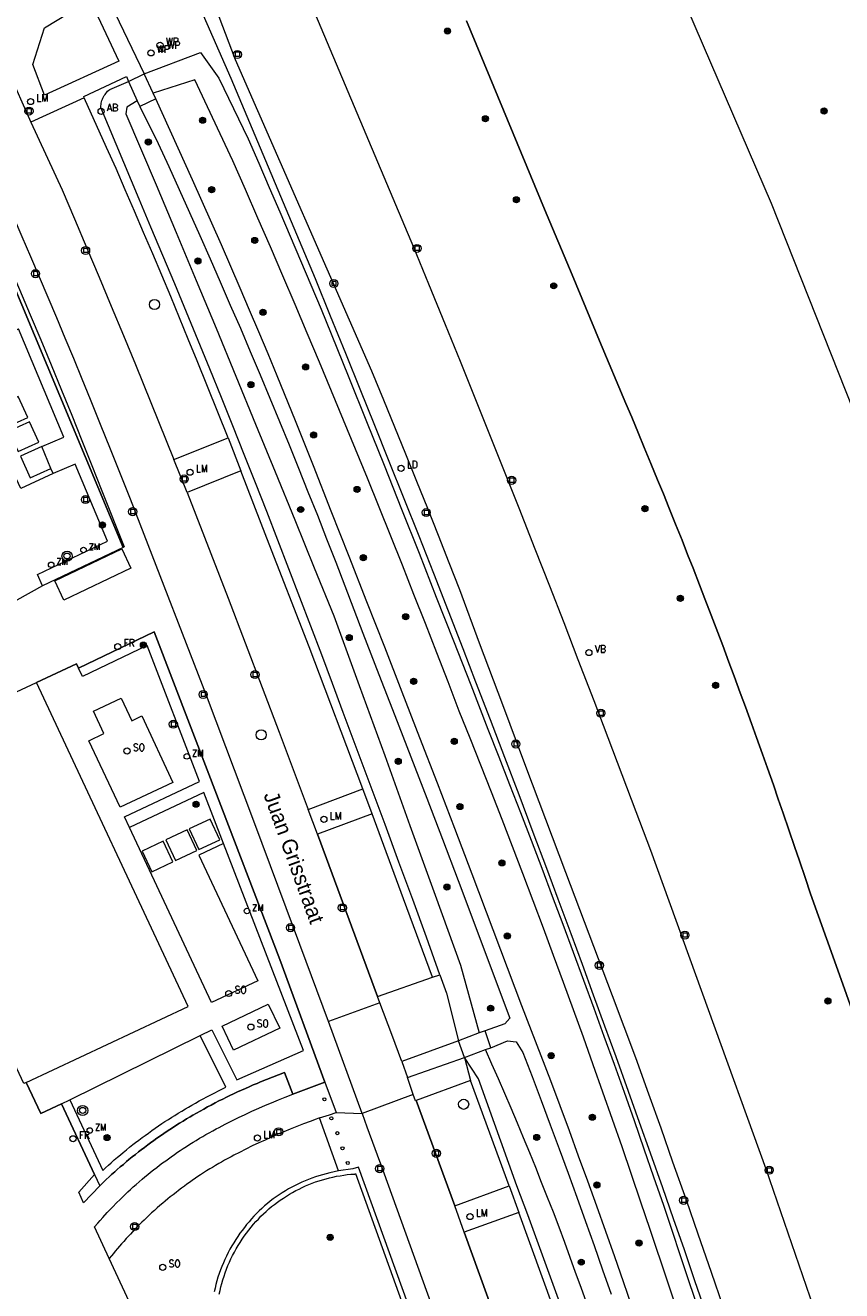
# Model space of a CAD drawing. Header units: metres. Extents: x 138165 to 154469, y 480134 to 494189.
# Tile 608 of 656: x 146965 to 147032, y 486738 to 486842. Entities that reach past the tile are written whole.
import ezdxf

# ---------------------------------------------------------------- set-up
doc = ezdxf.new("R2010")
doc.units = ezdxf.units.M
doc.header["$LTSCALE"] = 0.001
doc.header["$MEASUREMENT"] = 0
for name, color, linetype, lineweight in [('Level 5', 7, 'Continuous', 0), ('TOP-L-terrein schutting raster hek leuning', 7, 'Continuous', 0), ('TOP-L-topo objecten punt', 7, 'Continuous', 0), ('TOP-L-topo objecten vlak', 7, 'Continuous', 0), ('TOP-L-verharding molgoot', 7, 'Continuous', 0), ('TOP-L-water beschoeiing', 7, 'Continuous', 0), ('TOP-T-topo huisnummering naamgeving', 7, 'Continuous', 0)]:
    doc.layers.add(name, color=color, linetype=linetype, lineweight=lineweight)
doc.styles.add('Style-INTL_ISO', font='INTL_ISO.shx')
doc.styles.add('Style-STANDARD', font='STANDARD.shx')

# ---------------------------------------------------------------- blocks, each defined once
blk = doc.blocks.new('24')
at = {"layer": 'TOP-L-topo objecten punt', "color": 7, "linetype": 'Continuous', "lineweight": 0}
for radius in [0.025, 0.0182, 0.0115, 0.005]:
    blk.add_circle((0, 0), radius, dxfattribs=at)
blk = doc.blocks.new('129')
at = {"layer": 'TOP-L-topo objecten punt', "color": 7, "linetype": 'Continuous', "lineweight": 0}
blk.add_circle((0, 0), 0.025, dxfattribs=at)
at = {"layer": 'TOP-L-topo objecten punt', "color": 7, "linetype": 'Continuous', "lineweight": 0, "style": 'Style-STANDARD'}
blk.add_text('SO', height=0.06, dxfattribs=at).set_placement((0.0483, 0))
blk = doc.blocks.new('304')
at = {"layer": 'TOP-L-topo objecten punt', "color": 7, "linetype": 'Continuous', "lineweight": 0}
blk.add_circle((0, 0), 0.0225, dxfattribs=at)
at = {"layer": 'TOP-L-topo objecten punt', "color": 7, "linetype": 'Continuous', "lineweight": 0, "style": 'Style-STANDARD'}
blk.add_text('ZM', height=0.054, dxfattribs=at).set_placement((0.043, 0))
blk = doc.blocks.new('306')
at = {"layer": 'TOP-L-topo objecten punt', "color": 7, "linetype": 'Continuous', "lineweight": 0}
blk.add_circle((0, 0), 0.025, dxfattribs=at)
at = {"layer": 'TOP-L-topo objecten punt', "color": 7, "linetype": 'Continuous', "lineweight": 0, "style": 'Style-STANDARD'}
blk.add_text('FR', height=0.06, dxfattribs=at).set_placement((0.0483, 0))
blk = doc.blocks.new('39')
at = {"layer": 'TOP-L-topo objecten punt', "color": 7, "linetype": 'Continuous', "lineweight": 0}
for p, q in [((0.0175, 0.0175), (-0.0175, 0.0175)), ((-0.0175, 0.0175), (-0.0175, -0.0175)), ((0.0175, 0.0175), (0.0175, -0.0175)), ((0.0175, -0.0175), (-0.0175, -0.0175))]:
    blk.add_line(p, q, dxfattribs=at)
blk.add_circle((0, 0), 0.0332, dxfattribs=at)
blk = doc.blocks.new('121')
at = {"layer": 'TOP-L-topo objecten punt', "color": 7, "linetype": 'Continuous', "lineweight": 0}
blk.add_circle((0, 0), 0.025, dxfattribs=at)
at = {"layer": 'TOP-L-topo objecten punt', "color": 7, "linetype": 'Continuous', "lineweight": 0, "style": 'Style-STANDARD'}
blk.add_text('LD', height=0.06, dxfattribs=at).set_placement((0.0483, 0))
blk = doc.blocks.new('73')
at = {"layer": 'TOP-L-topo objecten punt', "color": 7, "linetype": 'Continuous', "lineweight": 0}
blk.add_circle((0, 0), 0.025, dxfattribs=at)
at = {"layer": 'TOP-L-topo objecten punt', "color": 7, "linetype": 'Continuous', "lineweight": 0, "style": 'Style-STANDARD'}
blk.add_text('WP', height=0.06, dxfattribs=at).set_placement((0.0483, 0))
blk = doc.blocks.new('*U13')
at = {"layer": 'Level 5', "color": 7, "linetype": 'Continuous', "lineweight": 0}
blk.add_circle((0, 0), 0.0415, dxfattribs=at)
blk = doc.blocks.new('150')
at = {"layer": 'Level 5', "color": 7, "linetype": 'Continuous', "lineweight": 0}
blk.add_blockref('*U13', (0, 0), dxfattribs=at)
blk = doc.blocks.new('10')
at = {"layer": 'TOP-L-topo objecten punt', "linetype": 'Continuous', "lineweight": 0}
blk.add_circle((0, 0), 0.0125, dxfattribs=at)
blk = doc.blocks.new('16')
at = {"layer": 'TOP-L-topo objecten punt', "color": 7, "linetype": 'Continuous', "lineweight": 0}
blk.add_circle((0, 0), 0.025, dxfattribs=at)
at = {"layer": 'TOP-L-topo objecten punt', "color": 7, "linetype": 'Continuous', "lineweight": 0, "style": 'Style-STANDARD'}
blk.add_text('LM', height=0.06, dxfattribs=at).set_placement((0.0483, 0))
blk = doc.blocks.new('15')
at = {"layer": 'TOP-L-topo objecten punt', "color": 7, "linetype": 'Continuous', "lineweight": 0}
blk.add_circle((0, 0), 0.025, dxfattribs=at)
at = {"layer": 'TOP-L-topo objecten punt', "color": 7, "linetype": 'Continuous', "lineweight": 0, "style": 'Style-STANDARD'}
blk.add_text('VL', height=0.06, dxfattribs=at).set_placement((0.0483, 0))
blk = doc.blocks.new('14')
at = {"layer": 'TOP-L-topo objecten punt', "color": 7, "linetype": 'Continuous', "lineweight": 0}
blk.add_circle((0, 0), 0.025, dxfattribs=at)
at = {"layer": 'TOP-L-topo objecten punt', "color": 7, "linetype": 'Continuous', "lineweight": 0, "style": 'Style-STANDARD'}
blk.add_text('VB', height=0.06, dxfattribs=at).set_placement((0.0483, 0))
blk = doc.blocks.new('11')
at = {"layer": 'TOP-L-topo objecten punt', "color": 7, "linetype": 'Continuous', "lineweight": 0}
blk.add_circle((0, 0), 0.025, dxfattribs=at)
at = {"layer": 'TOP-L-topo objecten punt', "color": 7, "linetype": 'Continuous', "lineweight": 0, "style": 'Style-STANDARD'}
blk.add_text('AB', height=0.06, dxfattribs=at).set_placement((0.0483, 0))
blk = doc.blocks.new('27')
at = {"layer": 'TOP-L-topo objecten punt', "color": 7, "linetype": 'Continuous', "lineweight": 0}
for radius in [0.0415, 0.025]:
    blk.add_circle((0, 0), radius, dxfattribs=at)

msp = doc.modelspace()

# ---------------------------------------------------------------- linework, layer by layer
at = {"layer": 'TOP-L-terrein schutting raster hek leuning', "flags": 128}
for points in [[(146978.13, 486845.41), (146981.56, 486837.55), (146988.45, 486821.16), (146989.7, 486818.11), (146990.94, 486815.06), (146992.18, 486812.01), (146993.27, 486809.3), (146994.5, 486806.24), (146995.72, 486803.18), (146996.93, 486800.12), (146998.14, 486797.06), (146999.33, 486793.99), (147000.53, 486790.92), (147001.59, 486788.19), (147002.77, 486785.12), (147003.95, 486782.04), (147005.12, 486778.97), (147006.28, 486775.89), (147007.39, 486772.95), (147008.32, 486770.44), (147009.37, 486767.61), (147010.3, 486765.1), (147011.22, 486762.58), (147012.14, 486760.07), (147013.05, 486757.55), (147014.07, 486754.71), (147014.97, 486752.19), (147015.86, 486749.67), (147016.87, 486746.83), (147017.75, 486744.3), (147018.64, 486741.77), (147019.51, 486739.24), (147020.38, 486736.71)], [(146950.19, 486821.32), (146952.04, 486822.16), (146961.33, 486826.45), (146972.76, 486799.18), (146966.15, 486796.04), (146962.89, 486794.21)], [(146964.81, 486755.43), (146966.02, 486752.9), (146967.7, 486753.68), (146970.4, 486747.91), (146970.84, 486746.97), (146971.12, 486747.25), (146971.36, 486747.48), (146971.61, 486747.71), (146971.81, 486747.89), (146972.06, 486748.12), (146972.26, 486748.3), (146972.51, 486748.52), (146972.77, 486748.73), (146973.02, 486748.95), (146973.23, 486749.13), (146973.49, 486749.34), (146973.75, 486749.54), (146974.01, 486749.75), (146974.23, 486749.92), (146974.49, 486750.12), (146974.76, 486750.32), (146974.98, 486750.49), (146975.25, 486750.68), (146975.52, 486750.87), (146975.8, 486751.06), (146976.07, 486751.25), (146976.35, 486751.44), (146976.58, 486751.59), (146976.86, 486751.77), (146977.14, 486751.95), (146977.37, 486752.1), (146977.65, 486752.27), (146977.94, 486752.44), (146978.23, 486752.61), (146978.46, 486752.75), (146978.75, 486752.92), (146979.04, 486753.08), (146979.35, 486753.25), (146979.65, 486753.42), (146979.96, 486753.58), (146980.27, 486753.75), (146980.59, 486753.91), (146980.9, 486754.07), (146981.21, 486754.22), (146981.48, 486754.35), (146981.79, 486754.5), (146982.11, 486754.65), (146982.43, 486754.8), (146982.75, 486754.94), (146983.07, 486755.08), (146983.39, 486755.22), (146983.71, 486755.35), (146984, 486755.47), (146985.94, 486756.25), (146986.64, 486754.47), (146989.26, 486755.46), (146985.56, 486765.48), (146979.75, 486780.65), (146975.3, 486792.27), (146969.1, 486789.31), (146968.93, 486789.66), (146965.66, 486788.13)]]:
    msp.add_lwpolyline(points, dxfattribs=at)
at = {"layer": 'TOP-L-topo objecten vlak', "flags": 128}
for points in [[(147077.27, 486677.66), (147073.27, 486689.27), (147065.73, 486711.84), (147045.76, 486771.78), (147037.96, 486796.64), (147025.79, 486827.29), (147010.83, 486862.04)], [(147042.28, 486697.51), (147035, 486719.99), (147031.96, 486729.15), (147025.35, 486748.33), (147015.92, 486774.39), (147014.73, 486777.56), (147013.59, 486780.59), (147012.44, 486783.61), (147011.28, 486786.63), (147009.99, 486789.99), (147008.83, 486793), (147007.65, 486796.02), (147006.47, 486799.03), (147005.15, 486802.38), (147003.96, 486805.38), (147002.76, 486808.39), (147001.55, 486811.39), (147000.34, 486814.39), (146999.13, 486817.39), (146997.77, 486820.71), (146996.54, 486823.71), (146988.74, 486842.18), (146985.25, 486850.21)], [(146978.74, 486847.48), (146978.69, 486847.51), (146978.64, 486847.52), (146978.59, 486847.54), (146978.54, 486847.54), (146978.48, 486847.55), (146978.43, 486847.54), (146978.37, 486847.53), (146978.32, 486847.52), (146978.27, 486847.5), (146971.43, 486844.29), (146974.47, 486837.91)], [(147021.83, 486737.11), (147020.88, 486739.89), (147019.8, 486743.01), (147018.83, 486745.79), (147017.73, 486748.91), (147016.76, 486751.68), (147015.77, 486754.46), (147014.71, 486757.45), (147012.79, 486762.5), (147010.88, 486767.55), (147008.97, 486772.6), (147007.34, 486776.93), (147005.71, 486781.26), (147003.81, 486786.31), (147001.92, 486791.36), (147000.3, 486795.7), (146999.43, 486797.92), (146998.55, 486800.15), (146997.67, 486802.36), (146996.78, 486804.58), (146995.89, 486806.8), (146994.99, 486809.01), (146994.08, 486811.22), (146993.11, 486813.58), (146981.94, 486839.06), (146978.74, 486847.48)], [(146970.06, 486843.92), (146972.39, 486838.94), (146966.32, 486836.16), (146965.37, 486838.68), (146966.33, 486841.67), (146970.06, 486843.92)], [(147000.83, 486842.23), (147003.07, 486836.84), (147004.99, 486832.23), (147007.23, 486826.84), (147009.48, 486821.46), (147011.73, 486816.08), (147013.88, 486810.96), (147014.36, 486809.83), (147014.91, 486808.5), (147015.39, 486807.36), (147015.93, 486806.04), (147016.48, 486804.71), (147016.95, 486803.57), (147017.41, 486802.43), (147017.94, 486801.09), (147018.48, 486799.76), (147018.93, 486798.61), (147019.38, 486797.47), (147019.9, 486796.13), (147020.34, 486794.98), (147020.86, 486793.64), (147021.81, 486791.15), (147022.31, 486789.8), (147022.74, 486788.65), (147023.24, 486787.3), (147023.66, 486786.14), (147024.15, 486784.79), (147024.57, 486783.64), (147025.06, 486782.28), (147025.47, 486781.12), (147025.95, 486779.77), (147026.35, 486778.6), (147026.76, 486777.44), (147027.22, 486776.08), (147027.69, 486774.72), (147028.08, 486773.56), (147028.54, 486772.19), (147028.98, 486770.86), (147030.95, 486765.36), (147032.91, 486759.86)], [(146974.47, 486837.91), (146979.07, 486839.66), (146980.59, 486837.56), (146982.98, 486832.6), (146983.85, 486830.61), (146984.71, 486828.62), (146985.57, 486826.63), (146986.42, 486824.64), (146987.26, 486822.65), (146988.11, 486820.65), (146988.94, 486818.65), (146989.77, 486816.65), (146991.22, 486813.07), (146992.67, 486809.48), (146994.1, 486805.9), (146995.53, 486802.31), (146996.96, 486798.72), (146998.37, 486795.12), (146999.78, 486791.53), (147001.19, 486787.93), (147002.58, 486784.33), (147003.48, 486782.06), (147004.37, 486779.78), (147005.25, 486777.51), (147006.13, 486775.23), (147007, 486772.95), (147007.86, 486770.67), (147008.72, 486768.38), (147009.57, 486766.09), (147010.42, 486763.8), (147011.26, 486761.51), (147012.09, 486759.21), (147012.92, 486756.92), (147013.73, 486754.62), (147014.55, 486752.32), (147015.35, 486750.01), (147016.15, 486747.71), (147016.95, 486745.4), (147019.02, 486739.23), (147021.1, 486733.07)], [(146973.18, 486837.29), (146974.47, 486837.91)], [(146975.22, 486836.32), (146974.47, 486837.91)], [(146963.94, 486836.79), (146965.21, 486833.95)], [(146969.55, 486835.95), (146969.53, 486836.04), (146973.02, 486837.68), (146973.18, 486837.29)], [(146998.67, 486764.24), (146997.56, 486767.31), (146996.44, 486770.38), (146995.32, 486773.45), (146994.19, 486776.51), (146993.05, 486779.57), (146991.91, 486782.63), (146990.76, 486785.69), (146989.88, 486788.04), (146989, 486790.39), (146988.11, 486792.74), (146987.22, 486795.09), (146986.32, 486797.43), (146985.41, 486799.77), (146984.5, 486802.11), (146983.58, 486804.45), (146982.66, 486806.78), (146981.73, 486809.11), (146980.79, 486811.44), (146979.85, 486813.77), (146978.89, 486816.09), (146977.94, 486818.41), (146976.98, 486820.73), (146976.01, 486823.05), (146975.03, 486825.36), (146974.05, 486827.67), (146970.92, 486835.16), (146970.93, 486835.28), (146970.94, 486835.39), (146970.96, 486835.5), (146970.98, 486835.61), (146971.01, 486835.72), (146971.05, 486835.83), (146971.1, 486835.93), (146971.15, 486836.03), (146971.2, 486836.13), (146971.27, 486836.22), (146971.33, 486836.31), (146971.41, 486836.4), (146971.48, 486836.48), (146971.57, 486836.56), (146971.65, 486836.63), (146973.18, 486837.29)], [(146973.18, 486837.29), (146973.9, 486835.69)], [(147018.68, 486734.99), (147017.28, 486739.19), (147015.87, 486743.4), (147015.11, 486745.65), (147014.35, 486747.9), (147013.57, 486750.15), (147012.79, 486752.4), (147012.01, 486754.64), (147011.21, 486756.88), (147010.41, 486759.12), (147009.6, 486761.36), (147008.79, 486763.59), (147007.96, 486765.82), (147007.13, 486768.05), (147006.3, 486770.28), (147005.45, 486772.5), (147004.6, 486774.72), (147003.75, 486776.94), (147002.88, 486779.16), (147002.01, 486781.37), (147001.13, 486783.58), (147000.25, 486785.78), (146999.33, 486788.18), (146998.41, 486790.57), (146997.48, 486792.95), (146996.54, 486795.34), (146995.6, 486797.72), (146994.65, 486800.1), (146993.69, 486802.48), (146992.73, 486804.85), (146991.76, 486807.22), (146990.78, 486809.59), (146989.8, 486811.96), (146988.82, 486814.32), (146987.82, 486816.69), (146986.82, 486819.04), (146985.82, 486821.4), (146984.8, 486823.76), (146983.78, 486826.1), (146982.76, 486828.45), (146981.73, 486830.8), (146978.61, 486837.41), (146975.22, 486836.32)], [(146969.55, 486835.95), (146965.21, 486833.95)], [(146981.35, 486808.13), (146978.8, 486814.44), (146978.08, 486816.2), (146977.36, 486817.95), (146976.64, 486819.71), (146975.91, 486821.45), (146975.17, 486823.2), (146974.43, 486824.94), (146973.68, 486826.68), (146972.93, 486828.42), (146972.17, 486830.16), (146971.4, 486831.89), (146969.55, 486835.95)], [(146973.9, 486835.69), (146973.06, 486835.17), (146972.96, 486834.63), (146975.46, 486828.82), (146977.1, 486824.92), (146978.73, 486821.01), (146980.36, 486817.1), (146981.98, 486813.19), (146983.59, 486809.27), (146985.2, 486805.35), (146986.8, 486801.43), (146988.39, 486797.51), (146989.98, 486793.59), (146992.07, 486787.88), (146994.15, 486782.16), (146996.22, 486776.45), (146998.29, 486770.73), (147000.36, 486765.02), (147001.88, 486759.49)], [(146973.9, 486835.69), (146974.11, 486835.23)], [(146975.43, 486835.86), (146974.11, 486835.23)], [(146975.43, 486835.86), (146975.22, 486836.32)], [(147014.4, 486737.04), (147013.68, 486739.11), (147012.97, 486741.17), (147012.24, 486743.24), (147011.51, 486745.3), (147010.77, 486747.35), (147010.02, 486749.41), (147009.26, 486751.46), (147008.5, 486753.51), (147007.73, 486755.56), (147006.96, 486757.6), (147006.17, 486759.65), (147005.38, 486761.69), (147001.3, 486772.47), (146999.88, 486776.19), (146998.46, 486779.9), (146997.03, 486783.61), (146995.59, 486787.33), (146994.15, 486791.03), (146992.7, 486794.74), (146991.24, 486798.44), (146989.78, 486802.14), (146988.32, 486805.84), (146986.84, 486809.53), (146985.36, 486813.22), (146984.61, 486815.01), (146983.86, 486816.8), (146983.1, 486818.59), (146982.33, 486820.37), (146981.56, 486822.15), (146980.79, 486823.92), (146980.01, 486825.7), (146979.22, 486827.47), (146978.42, 486829.24), (146975.43, 486835.86)], [(146956.12, 486835.51), (146958.48, 486833.28), (146960.57, 486828.74), (146961.15, 486827.46), (146961.72, 486826.17), (146962.29, 486824.89), (146962.85, 486823.6), (146963.41, 486822.31), (146964.28, 486820.26), (146965.15, 486818.21), (146966.01, 486816.16), (146966.86, 486814.11), (146967.7, 486812.05), (146968.54, 486809.99), (146969.37, 486807.93), (146970.2, 486805.87), (146971.02, 486803.8), (146972.84, 486799.23), (146972.76, 486799.18)], [(146989.54, 486760.4), (146986.76, 486767.89), (146983.45, 486776.78), (146979.58, 486787.08), (146974.15, 486801.07), (146973.35, 486803.12), (146972.53, 486805.16), (146971.71, 486807.2), (146970.89, 486809.24), (146970.07, 486811.28), (146969.39, 486812.95), (146968.71, 486814.62), (146968.02, 486816.29), (146967.33, 486817.95), (146966.63, 486819.62), (146965.92, 486821.28), (146965.21, 486822.93), (146964.49, 486824.59), (146963.77, 486826.24), (146963.04, 486827.89), (146959.99, 486834.59)], [(146974.11, 486835.23), (146975.62, 486832.21), (146976.48, 486830.33), (146977.34, 486828.45), (146978.19, 486826.57), (146979.03, 486824.68), (146979.87, 486822.79), (146980.7, 486820.89), (146981.52, 486819), (146982.34, 486817.1), (146983.15, 486815.2), (146983.95, 486813.29), (146984.75, 486811.39), (146985.54, 486809.48), (146986.33, 486807.56), (146987.1, 486805.65), (146987.87, 486803.73), (146988.64, 486801.81), (146989.39, 486799.89), (146990.15, 486797.96), (146990.89, 486796.03), (146991.63, 486794.1), (146992.36, 486792.17), (146993.67, 486788.8), (146994.99, 486785.43), (146996.29, 486782.06), (146997.59, 486778.68), (146998.89, 486775.31), (147000.17, 486771.93), (147004.38, 486760.68), (147003.99, 486760.23), (147002.38, 486759.65)], [(146965.21, 486833.95), (146967.75, 486828.41), (146968.77, 486826.04), (146969.78, 486823.66), (146970.78, 486821.29), (146971.78, 486818.91), (146972.77, 486816.52), (146973.76, 486814.14), (146976.89, 486806.37)], [(146972.76, 486799.18), (146961.33, 486826.45), (146952.04, 486822.16)], [(146967.02, 486805.22), (146964.38, 486803.99), (146963.59, 486805.68), (146961.1, 486804.52), (146956.84, 486813.6), (146964.19, 486817.05)], [(146966.09, 486807.44), (146967.9, 486808.19), (146964.19, 486817.05)], [(146964.16, 486811.52), (146962.46, 486810.74), (146963.25, 486809.03), (146964.94, 486809.8), (146964.16, 486811.52)], [(146965.86, 486807.79), (146965.1, 486809.46), (146963.41, 486808.68), (146964.17, 486807.01), (146965.86, 486807.79)], [(146976.89, 486806.37), (146981.35, 486808.13)], [(146981.35, 486808.13), (146982.39, 486805.43)], [(146966.09, 486807.44), (146964.34, 486806.64), (146965.15, 486804.87), (146966.84, 486805.64)], [(146966.84, 486805.64), (146966.09, 486807.44)], [(146966.15, 486796.04), (146965.75, 486796.96), (146971.47, 486799.68), (146968.83, 486805.98), (146967.02, 486805.22)], [(146967.02, 486805.22), (146966.84, 486805.64)], [(146977.98, 486803.67), (146976.89, 486806.37)], [(146982.39, 486805.43), (146977.98, 486803.67)], [(146992.35, 486779.44), (146987.96, 486791.06), (146984.52, 486799.94), (146982.39, 486805.43)], [(146977.98, 486803.67), (146981.34, 486795.03), (146985.51, 486784.07), (146987.9, 486777.75)], [(146972.76, 486799.18), (146966.15, 486796.04)], [(146972.65, 486799.05), (146973.39, 486797.48), (146967.9, 486794.87), (146967.16, 486796.44), (146972.65, 486799.05)], [(146966.15, 486796.04), (146962.89, 486794.21)], [(146962.89, 486794.21), (146961.2, 486793.42), (146964.03, 486787.37), (146965.66, 486788.13)], [(146969.1, 486789.31), (146975.3, 486792.27), (146979.75, 486780.65), (146985.56, 486765.48), (146989.26, 486755.46)], [(146973.27, 486776.28), (146972.86, 486777.16), (146979.01, 486780.04), (146974.71, 486791.16), (146969.43, 486788.63), (146969.1, 486789.31)], [(146965.66, 486788.13), (146968.93, 486789.66), (146969.1, 486789.31)], [(146964.81, 486755.43), (146978.08, 486761.65), (146965.66, 486788.13)], [(146972.5, 486777.93), (146969.95, 486783.37), (146971.17, 486783.95), (146970.32, 486785.78), (146972.59, 486786.84), (146973.45, 486785.01), (146974.28, 486785.4), (146976.83, 486779.96), (146972.5, 486777.93)], [(146980.97, 486774.96), (146979.36, 486779.13), (146973.27, 486776.28)], [(146987.9, 486777.75), (146992.35, 486779.44)], [(146993.12, 486777.39), (146992.35, 486779.44)], [(146988.65, 486775.72), (146987.9, 486777.75)], [(146980.66, 486775.27), (146979.87, 486776.96), (146978.16, 486776.16), (146978.95, 486774.47), (146980.66, 486775.27)], [(146993.12, 486777.39), (146988.65, 486775.72)], [(146998.05, 486764.03), (146995.7, 486770.43), (146993.12, 486777.39)], [(146980.97, 486774.96), (146978.95, 486774.01), (146983.77, 486763.73), (146979.98, 486761.96), (146973.27, 486776.28)], [(146978, 486776.09), (146976.24, 486775.26), (146977.04, 486773.57), (146978.79, 486774.39), (146978, 486776.09)], [(146988.65, 486775.72), (146993.57, 486762.45)], [(146976.82, 486773.47), (146976.02, 486775.16), (146974.3, 486774.35), (146975.09, 486772.66), (146976.82, 486773.47)], [(146979.06, 486759.27), (146980.02, 486759.74), (146982.04, 486755.64), (146987.51, 486758.03), (146980.97, 486774.96)], [(146998.05, 486764.03), (146998.67, 486764.24)], [(146998.67, 486764.24), (146999.22, 486762.74), (147000.18, 486758.84)], [(146993.57, 486762.45), (146998.05, 486764.03)], [(146993.76, 486761.95), (146993.57, 486762.45)], [(146980.85, 486760.04), (146984.62, 486761.84), (146985.56, 486759.86), (146981.79, 486758.06), (146980.85, 486760.04)], [(146993.76, 486761.95), (146989.54, 486760.4)], [(146995.55, 486757.13), (146994.74, 486759.36), (146993.76, 486761.95)], [(146992.31, 486752.88), (146989.54, 486760.4)], [(146968.38, 486754), (146971.08, 486748.23), (146971.3, 486748.45), (146971.56, 486748.67), (146971.77, 486748.86), (146972.02, 486749.09), (146972.28, 486749.31), (146972.54, 486749.52), (146972.76, 486749.71), (146973.02, 486749.92), (146973.28, 486750.13), (146973.55, 486750.34), (146973.77, 486750.52), (146974.04, 486750.72), (146974.31, 486750.92), (146974.54, 486751.09), (146974.82, 486751.29), (146975.09, 486751.49), (146975.37, 486751.68), (146975.65, 486751.87), (146975.93, 486752.06), (146976.17, 486752.22), (146976.45, 486752.4), (146976.74, 486752.59), (146976.98, 486752.73), (146977.26, 486752.91), (146977.55, 486753.09), (146977.85, 486753.26), (146978.09, 486753.4), (146978.38, 486753.57), (146978.68, 486753.73), (146978.98, 486753.91), (146979.3, 486754.08), (146979.61, 486754.25), (146979.93, 486754.41), (146980.24, 486754.58), (146980.56, 486754.74), (146980.88, 486754.9), (146981.15, 486755.03), (146979.06, 486759.27)], [(146968.38, 486754), (146979.06, 486759.27)], [(147001.88, 486759.49), (147000.18, 486758.84)], [(147002.38, 486759.65), (147001.88, 486759.49)], [(147002.84, 486758.26), (147002.38, 486759.65)], [(147000.18, 486758.84), (146995.55, 486757.13)], [(147000.67, 486757.47), (147000.18, 486758.84)], [(147000.67, 486757.47), (147002.39, 486758.11)], [(147002.39, 486758.11), (147002.84, 486758.26)], [(147010.65, 486737.42), (147010.22, 486738.66), (147009.77, 486739.89), (147009.33, 486741.12), (147008.88, 486742.35), (147008.42, 486743.58), (147007.95, 486744.81), (147007.48, 486746.03), (147006.99, 486747.25), (147006.51, 486748.47), (147006.02, 486749.68), (147005.52, 486750.9), (147005.01, 486752.1), (147004.5, 486753.31), (147003.98, 486754.52), (147003.46, 486755.72), (147002.92, 486756.91), (147002.39, 486758.11)], [(147002.84, 486758.26), (147004.2, 486758.83), (147004.9, 486758.74), (147005.46, 486757.88), (147006.21, 486755.91), (147006.96, 486753.95), (147007.69, 486751.97), (147008.42, 486750), (147009.15, 486748.02), (147009.87, 486746.04), (147010.58, 486744.06), (147011.28, 486742.08), (147011.98, 486740.09), (147012.67, 486738.1)], [(146995.55, 486757.13), (146996.02, 486755.84)], [(146996.02, 486755.84), (147000.67, 486757.47)], [(147000.67, 486757.47), (147001.18, 486755.59)], [(147008.49, 486737.4), (147007.62, 486739.8), (147006.74, 486742.2), (147005.85, 486744.59), (147004.96, 486746.98), (147001.83, 486755.71), (147000.67, 486757.47)], [(146964.81, 486755.43), (146964.63, 486755.35), (146963.87, 486756.98), (146957.82, 486754.14), (146958.61, 486752.45), (146958.32, 486752.31)], [(146986.64, 486754.47), (146985.94, 486756.25), (146984, 486755.47), (146983.71, 486755.35), (146983.39, 486755.22), (146983.07, 486755.08), (146982.75, 486754.94), (146982.43, 486754.8), (146982.11, 486754.65), (146981.79, 486754.5), (146981.48, 486754.35), (146981.21, 486754.22), (146980.9, 486754.07), (146980.59, 486753.91), (146980.27, 486753.75), (146979.96, 486753.58), (146979.65, 486753.42), (146979.35, 486753.25), (146979.04, 486753.08), (146978.75, 486752.92), (146978.46, 486752.75), (146978.23, 486752.61), (146977.94, 486752.44), (146977.65, 486752.27), (146977.37, 486752.1), (146977.14, 486751.95), (146976.86, 486751.77), (146976.58, 486751.59), (146976.35, 486751.44), (146976.07, 486751.25), (146975.8, 486751.06), (146975.52, 486750.87), (146975.25, 486750.68), (146974.98, 486750.49), (146974.76, 486750.32), (146974.49, 486750.12), (146974.23, 486749.92), (146974.01, 486749.75), (146973.75, 486749.54), (146973.49, 486749.34), (146973.23, 486749.13), (146973.02, 486748.95), (146972.77, 486748.73), (146972.51, 486748.52), (146972.26, 486748.3), (146972.06, 486748.12), (146971.81, 486747.89), (146971.61, 486747.71), (146971.36, 486747.48), (146971.12, 486747.25), (146970.84, 486746.97), (146969.52, 486745.57), (146969.12, 486746.46), (146970.4, 486747.91), (146967.7, 486753.68)], [(146967.7, 486753.68), (146966.02, 486752.9), (146964.81, 486755.43)], [(146989.26, 486755.46), (146986.64, 486754.47)], [(146989.26, 486755.46), (146990.18, 486752.97)], [(146996.49, 486754.43), (146996.02, 486755.84)], [(147001.18, 486755.59), (146996.73, 486753.95)], [(147004.34, 486746.96), (147001.18, 486755.59)], [(146967.7, 486753.68), (146968.38, 486754)], [(146971.62, 486741.02), (146970.41, 486743.62), (146970.68, 486743.93), (146970.87, 486744.14), (146971.09, 486744.39), (146971.45, 486744.78), (146971.64, 486744.99), (146971.87, 486745.22), (146972.24, 486745.6), (146972.48, 486745.84), (146972.67, 486746.03), (146972.9, 486746.25), (146973.14, 486746.47), (146973.34, 486746.66), (146973.58, 486746.88), (146973.83, 486747.09), (146974.07, 486747.31), (146974.32, 486747.52), (146974.52, 486747.7), (146974.78, 486747.9), (146974.99, 486748.08), (146975.24, 486748.28), (146975.5, 486748.48), (146975.72, 486748.65), (146975.98, 486748.84), (146976.24, 486749.03), (146976.46, 486749.19), (146976.67, 486749.35), (146976.94, 486749.54), (146977.21, 486749.72), (146977.43, 486749.87), (146977.66, 486750.02), (146977.94, 486750.2), (146978.21, 486750.38), (146978.48, 486750.55), (146978.72, 486750.69), (146979, 486750.86), (146979.28, 486751.02), (146979.51, 486751.16), (146979.8, 486751.32), (146980.09, 486751.47), (146980.37, 486751.63), (146980.61, 486751.75), (146981.1, 486752.01), (146981.64, 486752.28), (146982.19, 486752.55), (146982.74, 486752.81), (146983.29, 486753.07), (146983.84, 486753.32), (146984.4, 486753.56), (146984.9, 486753.77), (146985.46, 486754.01), (146986.02, 486754.23), (146986.64, 486754.47)], [(146996.49, 486754.43), (146992.31, 486752.88)], [(146996.73, 486753.95), (146996.66, 486753.92), (146996.49, 486754.43)], [(146999.88, 486745.33), (146996.73, 486753.95)], [(146988.83, 486752.52), (146989.08, 486752.61), (146989.63, 486752.79), (146990.18, 486752.97)], [(146990.18, 486752.97), (146992.31, 486752.88)], [(146992.31, 486752.88), (146992.7, 486751.81), (146994, 486748.24), (146999.79, 486732.26)], [(146988.83, 486752.52), (146988.54, 486752.42), (146988.05, 486752.24), (146987.51, 486752.04), (146986.97, 486751.83), (146986.43, 486751.61), (146985.89, 486751.39), (146985.42, 486751.19), (146984.89, 486750.96), (146984.36, 486750.72), (146983.84, 486750.48), (146983.32, 486750.23), (146982.8, 486749.97), (146982.28, 486749.71), (146981.8, 486749.47), (146981.58, 486749.35), (146981.32, 486749.21), (146981.05, 486749.06), (146980.79, 486748.91), (146980.57, 486748.79), (146980.31, 486748.64), (146980.05, 486748.48), (146979.84, 486748.35), (146979.58, 486748.19), (146979.33, 486748.03), (146979.08, 486747.87), (146978.87, 486747.73), (146978.66, 486747.59), (146978.41, 486747.42), (146978.17, 486747.24), (146977.96, 486747.1), (146977.76, 486746.95), (146977.52, 486746.77), (146977.28, 486746.59), (146977.08, 486746.44), (146976.84, 486746.25), (146976.61, 486746.07), (146976.41, 486745.91), (146976.18, 486745.72), (146975.99, 486745.56), (146975.76, 486745.36), (146975.53, 486745.16), (146975.31, 486744.96), (146975.08, 486744.76), (146974.9, 486744.59), (146974.68, 486744.38), (146974.46, 486744.17), (146974.28, 486744), (146974.07, 486743.79), (146973.72, 486743.43), (146973.51, 486743.21), (146973.34, 486743.03), (146973, 486742.66), (146972.8, 486742.43), (146972.63, 486742.24), (146972.3, 486741.86), (146972.11, 486741.63), (146971.95, 486741.44), (146971.79, 486741.24), (146971.62, 486741.02)], [(146990.38, 486748.19), (146988.83, 486752.52)], [(146990.38, 486748.19), (146989.65, 486748.03), (146989.36, 486747.96), (146989.06, 486747.88), (146988.77, 486747.8), (146988.49, 486747.71), (146988.2, 486747.61), (146987.92, 486747.5), (146987.64, 486747.39), (146987.36, 486747.27), (146987.09, 486747.14), (146986.82, 486747.01), (146986.55, 486746.87), (146986.29, 486746.72), (146986.03, 486746.57), (146985.77, 486746.41), (146985.52, 486746.24), (146985.27, 486746.07), (146985.02, 486745.9), (146984.79, 486745.71), (146984.55, 486745.52), (146984.32, 486745.33), (146984.1, 486745.12), (146983.88, 486744.92), (146983.66, 486744.71), (146983.45, 486744.49), (146983.25, 486744.27), (146983.05, 486744.04), (146982.85, 486743.81), (146982.67, 486743.57), (146982.48, 486743.33), (146982.31, 486743.09), (146982.14, 486742.84), (146981.98, 486742.58), (146981.81, 486742.32), (146981.65, 486742.06), (146981.49, 486741.79), (146981.35, 486741.51), (146981.2, 486741.23), (146981.07, 486740.95), (146980.95, 486740.67), (146980.83, 486740.38), (146980.71, 486740.09), (146980.61, 486739.8), (146980.51, 486739.51), (146980.42, 486739.21), (146980.34, 486738.91), (146980.27, 486738.61), (146980.2, 486738.3)], [(146980.62, 486738.1), (146980.68, 486738.4), (146980.75, 486738.7), (146980.83, 486738.99), (146980.91, 486739.29), (146981.01, 486739.58), (146981.11, 486739.87), (146981.21, 486740.16), (146981.33, 486740.45), (146981.45, 486740.73), (146981.57, 486741.01), (146981.71, 486741.28), (146981.85, 486741.56), (146982, 486741.83), (146982.15, 486742.09), (146982.32, 486742.35), (146982.48, 486742.61), (146982.66, 486742.86), (146982.84, 486743.11), (146983.03, 486743.35), (146983.22, 486743.59), (146983.42, 486743.83), (146983.62, 486744.05), (146983.82, 486744.26), (146984.02, 486744.48), (146984.24, 486744.68), (146984.45, 486744.88), (146984.68, 486745.08), (146984.9, 486745.27), (146985.14, 486745.45), (146985.37, 486745.63), (146985.61, 486745.81), (146985.86, 486745.97), (146986.11, 486746.13), (146986.36, 486746.29), (146986.61, 486746.43), (146986.87, 486746.58), (146987.14, 486746.71), (146987.4, 486746.84), (146987.67, 486746.96), (146987.95, 486747.08), (146988.22, 486747.19), (146988.5, 486747.29), (146988.78, 486747.38), (146989.06, 486747.47), (146989.35, 486747.55), (146989.64, 486747.63), (146989.92, 486747.69), (146990.21, 486747.75), (146990.51, 486747.8), (146990.8, 486747.85), (146991.09, 486747.89), (146991.39, 486747.92), (146991.68, 486747.94), (146991.77, 486747.97), (146999.65, 486726.12)], [(146998.72, 486725.14), (146999.71, 486725.71), (147000.19, 486725.9), (146992.02, 486748.49), (146991.53, 486748.36), (146990.38, 486748.19)], [(146999.88, 486745.33), (147004.34, 486746.96)], [(147004.34, 486746.96), (147005.13, 486744.8)], [(147000.65, 486743.17), (146999.88, 486745.33)], [(147005.13, 486744.8), (147000.65, 486743.17)], [(147013.74, 486720.81), (147011.74, 486726.53), (147005.13, 486744.8)], [(147009.31, 486719.18), (147005.1, 486730.93), (147000.65, 486743.17)], [(146967.02, 486733.81), (146968.42, 486730.91), (146974.89, 486733.99), (146971.62, 486741.02)]]:
    msp.add_lwpolyline(points, dxfattribs=at)
at = {"layer": 'TOP-L-verharding molgoot', "flags": 128}
for points in [[(146965.21, 486833.95), (146967.75, 486828.41)], [(146967.75, 486828.41), (146968.77, 486826.04), (146969.78, 486823.66), (146970.78, 486821.29), (146971.78, 486818.91), (146972.77, 486816.52), (146973.76, 486814.14)], [(146973.76, 486814.14), (146976.89, 486806.37)], [(146977.98, 486803.67), (146981.34, 486795.03)], [(146981.34, 486795.03), (146985.51, 486784.07), (146987.9, 486777.75)], [(146993.57, 486762.45), (146988.65, 486775.72)], [(146996.73, 486753.95), (146999.88, 486745.33)], [(147000.65, 486743.17), (147005.1, 486730.93)]]:
    msp.add_lwpolyline(points, dxfattribs=at)
at = {"layer": 'TOP-L-water beschoeiing', "flags": 128}
for points in [[(147077.27, 486677.66), (147073.27, 486689.27), (147065.73, 486711.84), (147045.76, 486771.78), (147037.96, 486796.64), (147025.79, 486827.29), (147010.83, 486862.04)], [(147032.91, 486759.86), (147030.95, 486765.36), (147028.98, 486770.86), (147028.54, 486772.19), (147028.08, 486773.56), (147027.69, 486774.72), (147027.22, 486776.08), (147026.76, 486777.44), (147026.35, 486778.6), (147025.95, 486779.77), (147025.47, 486781.12), (147025.06, 486782.28), (147024.57, 486783.64), (147024.15, 486784.79), (147023.66, 486786.14), (147023.24, 486787.3), (147022.74, 486788.65), (147022.31, 486789.8), (147021.81, 486791.15), (147020.86, 486793.64), (147020.34, 486794.98), (147019.9, 486796.13), (147019.38, 486797.47), (147018.93, 486798.61), (147018.48, 486799.76), (147017.94, 486801.09), (147017.41, 486802.43), (147016.95, 486803.57), (147016.48, 486804.71), (147015.93, 486806.04), (147015.39, 486807.36), (147014.91, 486808.5), (147014.36, 486809.83), (147013.88, 486810.96), (147011.73, 486816.08), (147009.48, 486821.46), (147007.23, 486826.84), (147004.99, 486832.23), (147003.07, 486836.84), (147000.83, 486842.23)]]:
    msp.add_lwpolyline(points, dxfattribs=at)

# ---------------------------------------------------------------- block references
at = {"layer": 'TOP-L-topo objecten punt', "xscale": 10, "yscale": 10, "zscale": 10}
for name, p in [('73', (146975.77, 486840.25)), ('24', (146999.29, 486841.4)), ('73', (146975.03, 486839.62)), ('73', (146975.9, 486839.95)), ('39', (146982.1, 486839.49)), ('16', (146965.18, 486835.64)), ('39', (146965.05, 486834.86)), ('11', (146970.95, 486834.84)), ('24', (147030.1, 486834.87)), ('24', (146979.25, 486834.11)), ('24', (147002.39, 486834.23)), ('24', (146974.81, 486832.32)), ('24', (146979.99, 486828.43)), ('24', (147004.93, 486827.61)), ('24', (146983.52, 486824.28)), ('39', (146969.68, 486823.46)), ('39', (146996.79, 486823.63)), ('24', (146978.87, 486822.6)), ('39', (146965.58, 486821.56)), ('39', (146989.99, 486820.76)), ('24', (147007.98, 486820.57)), ('150', (146975.31, 486819.04)), ('24', (146984.19, 486818.41)), ('24', (146987.68, 486813.94)), ('24', (146983.2, 486812.49)), ('24', (146988.33, 486808.38)), ('16', (146978.23, 486805.33)), ('121', (146995.49, 486805.65)), ('39', (146977.75, 486804.77)), ('39', (147004.54, 486804.66)), ('24', (146991.89, 486803.92)), ('39', (146969.67, 486803.09)), ('24', (146987.28, 486802.28)), ('24', (147015.44, 486802.35)), ('39', (146973.53, 486802.1)), ('39', (146997.55, 486802.03)), ('24', (146971.06, 486801.02)), ('304', (146969.51, 486798.97)), ('27', (146968.16, 486798.47)), ('24', (146992.4, 486798.34)), ('304', (146966.86, 486797.76)), ('24', (147018.34, 486795.02)), ('24', (146995.87, 486793.51)), ('306', (146972.31, 486791.07)), ('24', (146974.41, 486791.19)), ('24', (146991.25, 486791.81)), ('15', (147010.86, 486790.58)), ('14', (147010.86, 486790.58)), ('39', (146983.54, 486788.78)), ('24', (146996.52, 486788.23)), ('24', (147021.22, 486787.9)), ('39', (146979.3, 486787.15)), ('39', (146976.86, 486784.72)), ('39', (147011.84, 486785.62)), ('150', (146984.05, 486783.86)), ('129', (146973.07, 486782.53)), ('24', (146999.84, 486783.32)), ('39', (147004.88, 486783.1)), ('304', (146977.96, 486782.09)), ('24', (146995.26, 486781.69)), ('24', (146978.72, 486778.18)), ('24', (147000.3, 486777.99)), ('16', (146989.18, 486776.94)), ('24', (147003.74, 486773.38)), ('24', (146999.24, 486771.4)), ('304', (146982.88, 486769.45)), ('39', (146990.68, 486769.71)), ('39', (146986.45, 486768.08)), ('24', (147004.18, 486767.41)), ('39', (147018.71, 486767.47)), ('39', (147011.71, 486765)), ('129', (146981.39, 486762.7)), ('24', (147030.41, 486762.09)), ('24', (147002.82, 486761.5)), ('129', (146983.2, 486759.95)), ('24', (147007.77, 486757.62)), ('10', (146989.22, 486754.05)), ('150', (147000.61, 486753.64)), ('27', (146969.44, 486753.14)), ('304', (146970.02, 486751.5)), ('10', (146989.79, 486752.49)), ('24', (147011.14, 486752.58)), ('306', (146968.65, 486750.82)), ('24', (146971.44, 486750.92)), ('16', (146983.74, 486750.88)), ('39', (146985.48, 486751.39)), ('10', (146990.27, 486751.28)), ('24', (147006.59, 486750.93)), ('10', (146990.7, 486750.04)), ('39', (146998.38, 486749.63)), ('10', (146991.13, 486748.84)), ('39', (146993.74, 486748.38)), ('39', (147025.61, 486748.25)), ('24', (147011.51, 486747.04)), ('39', (147018.61, 486745.79)), ('16', (147001.13, 486744.46)), ('39', (146973.69, 486743.64)), ('24', (146989.69, 486742.76)), ('24', (147014.96, 486742.29)), ('129', (146975.99, 486740.31)), ('24', (147010.23, 486740.73))]:
    msp.add_blockref(name, p, dxfattribs=at)

# ---------------------------------------------------------------- texts
at = {"layer": 'TOP-T-topo huisnummering naamgeving', "style": 'Style-INTL_ISO'}
msp.add_text('Juan Grisstraat', height=1.25, rotation=289.9, dxfattribs=at).set_placement((146984.22, 486778.95))

doc.saveas('drawing.dxf')
